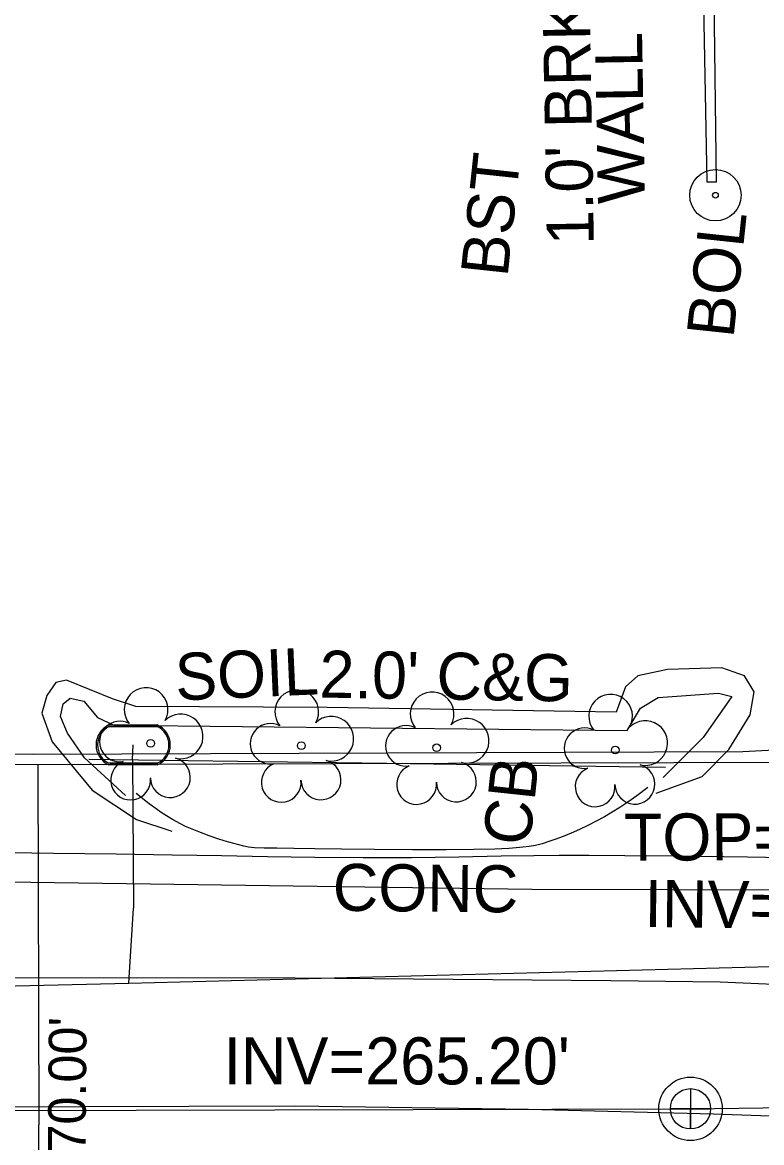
# Model space of a CAD drawing. Extents: x 2100323 to 2109811, y 740376 to 749755.
# Drawn here: x 2105404.2 to 2105467, y 742158.5 to 742253.6 of the extents above; entities that cross this region are included whole.
import ezdxf

# ---------------------------------------------------------------- set-up
doc = ezdxf.new("R2010")
doc.units = 0
for name, color, linetype in [('Exist Building', 7, 'Continuous'), ('Exist Building Text', 7, 'Continuous'), ('Exist Other Culture Located Object CELL', 7, 'Continuous'), ('Exist Other Culture Located Object Text', 7, 'Continuous'), ('Exist Right of Way Line', 7, 'Continuous'), ('Exist Right of Way Width CELL', 7, 'Continuous'), ('Exist Roads Curbs', 7, 'Continuous'), ('Exist Roads Curbs Text', 7, 'Continuous'), ('Exist Roads EOP', 7, 'Continuous'), ('Exist Roads EOP Other', 7, 'Continuous'), ('Exist Roads EOP Other Text', 7, 'Continuous'), ('Exist Roads EOP Text', 7, 'Continuous'), ('Exist Roads EOT', 7, 'Continuous'), ('Exist Structure Minor Catch Basin Text', 7, 'Continuous'), ('Exist Structure Minor Catch Basin Top Elevation', 7, 'Continuous'), ('Exist Structure Minor Pipes RCP 60 Inch Invert', 7, 'Continuous'), ('Exist Utilities Gas UG Line SUE LOS B', 7, 'Continuous'), ('Exist Utilities Sanitary Sewer Manhole CELL', 7, 'Continuous'), ('Exist Utilities Sanitary Sewer UG Line', 7, 'Continuous'), ('Exist Utilities Sanitary Sewer UG Line Invert Elevation', 7, 'Continuous'), ('Exist Utilities Telephone UG Conduit SUE LOS B', 7, 'Continuous'), ('Exist Utilities Water Meter CELL', 7, 'Continuous'), ('Exist Utilities Water UG Line SUE LOS B', 7, 'Continuous'), ('Exist Vegetation Tree CELL', 7, 'Continuous')]:
    doc.layers.add(name, color=color, linetype=linetype)

msp = doc.modelspace()

# ---------------------------------------------------------------- linework, layer by layer
at = {"layer": 'Exist Building'}
msp.add_lwpolyline([(2105461.977, 742258.102), (2105462.303, 742240.112), (2105463.147, 742240.088), (2105462.903, 742258.03)], dxfattribs=at)
at = {"layer": 'Exist Other Culture Located Object CELL'}
for radius in [2.18, 0.24]:
    msp.add_circle((2105463.046, 742238.963), radius, dxfattribs=at)
at = {"layer": 'Exist Right of Way Line'}
msp.add_line((2105228.601, 742190.146), (2105502.423, 742190.891), dxfattribs=at)
at = {"layer": 'Exist Right of Way Width CELL'}
for p in [(2105405.484, 742190.627), (2105405.674, 742120.627)]:
    msp.add_line(p, (2105405.567, 742159.986), dxfattribs=at)
at = {"layer": 'Exist Roads Curbs'}
for points in [[(2105412.921, 742187.975), (2105409.449, 742191.184), (2105408.018, 742193.258), (2105407.399, 742194.678), (2105407.649, 742195.768), (2105408.228, 742196.247), (2105409.388, 742195.986), (2105410.563, 742194.585), (2105411.932, 742193.942), (2105455.542, 742193.491), (2105456.672, 742195.391), (2105458.179, 742196.307), (2105463.298, 742196.655), (2105464.44, 742196.381), (2105462.011, 742192.9), (2105458.611, 742189.492)], [(2105457.297, 742188.651), (2105456.37, 742187.952), (2105455.589, 742187.395), (2105454.933, 742186.964), (2105454.281, 742186.56), (2105453.613, 742186.166), (2105452.925, 742185.785), (2105452.214, 742185.421), (2105451.488, 742185.077), (2105450.786, 742184.769), (2105450.117, 742184.501), (2105449.481, 742184.265), (2105448.881, 742184.053), (2105448.313, 742183.868), (2105447.759, 742183.728), (2105447.216, 742183.637), (2105446.675, 742183.572), (2105446.125, 742183.513), (2105445.49, 742183.461), (2105444.312, 742183.414), (2105442.515, 742183.372), (2105440.157, 742183.348), (2105437.3, 742183.353), (2105434.075, 742183.385), (2105431.271, 742183.417), (2105429.02, 742183.446), (2105427.225, 742183.47), (2105425.789, 742183.487), (2105424.701, 742183.5), (2105423.9, 742183.534), (2105423.376, 742183.592), (2105422.983, 742183.671), (2105422.572, 742183.771), (2105422.146, 742183.887), (2105421.722, 742184.005), (2105421.302, 742184.123), (2105420.778, 742184.289), (2105420.041, 742184.552), (2105419.151, 742184.891), (2105418.456, 742185.164), (2105418.017, 742185.35), (2105417.59, 742185.568), (2105416.933, 742185.938), (2105416.049, 742186.472), (2105414.954, 742187.25), (2105413.824, 742188.145)]]:
    msp.add_lwpolyline(points, dxfattribs=at)
at = {"layer": 'Exist Roads EOP'}
msp.add_lwpolyline([(2105473.49, 742182.589), (2105465.761, 742182.722), (2105459.616, 742182.813), (2105455.343, 742182.86), (2105452.28, 742182.876), (2105449.766, 742182.876), (2105447.628, 742182.859), (2105444.845, 742182.816), (2105441.245, 742182.746), (2105437.212, 742182.687), (2105433.131, 742182.678), (2105429.021, 742182.714), (2105424.997, 742182.767), (2105421.078, 742182.835), (2105416.908, 742182.909), (2105412.134, 742182.983), (2105406.807, 742183.058), (2105401.244, 742183.125)], dxfattribs=at)
at = {"layer": 'Exist Roads EOP Other'}
for points in [[(2105458.02, 742188.163), (2105461.926, 742189.572), (2105464.177, 742191.873), (2105466.006, 742194.82), (2105466.324, 742196.773), (2105465.499, 742198.128), (2105463.577, 742198.808), (2105458.981, 742198.676), (2105456.452, 742198.141), (2105455.41, 742197.189), (2105454.603, 742195.052), (2105430.067, 742195.444), (2105413.82, 742195.532), (2105411.821, 742196.179), (2105407.911, 742197.768), (2105407.012, 742197.561), (2105406.262, 742196.453), (2105405.82, 742194.958), (2105406.714, 742192.537), (2105410.102, 742188.413), (2105413.865, 742185.936), (2105416.878, 742184.954)], [(2105458.8, 742190.344), (2105435.132, 742190.676), (2105409.805, 742191.029)]]:
    msp.add_lwpolyline(points, dxfattribs=at)
at = {"layer": 'Exist Roads EOT'}
for points in [[(2105384.005, 742172.542), (2105413.898, 742172.488), (2105423.996, 742172.51), (2105454.163, 742172.25), (2105463.454, 742172.147), (2105493.959, 742170.821), (2105503.543, 742170.07), (2105533.443, 742166.283), (2105543.264, 742164.904), (2105572.679, 742160.281), (2105581.912, 742158.687), (2105611.48, 742153.133), (2105621.328, 742151.186), (2105650.272, 742144.647), (2105659.071, 742142.587), (2105707.034, 742129.193), (2105716.71, 742126.283), (2105745.746, 742116.803)], [(2105657.813, 742129.808), (2105634.165, 742135.137), (2105611.855, 742139.962), (2105588.067, 742144.822), (2105559.316, 742150.467), (2105541.649, 742153.6), (2105531.62, 742155.211), (2105521.134, 742156.768), (2105509.171, 742158.311), (2105495.648, 742159.49), (2105488.069, 742159.957), (2105478.84, 742160.346), (2105462.893, 742160.907), (2105447.156, 742161.301), (2105427.373, 742161.572), (2105409.263, 742161.536), (2105395.332, 742161.478), (2105374.357, 742161.431), (2105358.314, 742161.427), (2105338.515, 742161.505)]]:
    msp.add_lwpolyline(points, dxfattribs=at)
at = {"layer": 'Exist Utilities Gas UG Line SUE LOS B'}
msp.add_lwpolyline([(2105223.8, 742181.971), (2105278.139, 742182.1), (2105339.983, 742181.521), (2105447.444, 742180.02), (2105493.926, 742179.898), (2105493.355, 742189.456)], dxfattribs=at)
at = {"layer": 'Exist Utilities Sanitary Sewer Manhole CELL'}
msp.add_lwpolyline([(2105460.926, 742163.07), (2105460.926, 742159.645), (2105460.926, 742161.358), (2105462.638, 742161.358), (2105459.214, 742161.358)], dxfattribs=at)
for radius in [2.694, 1.712]:
    msp.add_circle((2105460.926, 742161.358), radius, dxfattribs=at)
at = {"layer": 'Exist Utilities Sanitary Sewer UG Line'}
for p, q in [((2105460.928, 742161.358), (2105579.371, 742163.1)), ((2105196.75, 742160.657), (2105460.924, 742161.359))]:
    msp.add_line(p, q, dxfattribs=at)
at = {"layer": 'Exist Utilities Telephone UG Conduit SUE LOS B'}
msp.add_lwpolyline([(2105103.131, 742088.495), (2105101.009, 742072.786), (2105111.685, 742081.926), (2105146.141, 742108.414), (2105186.571, 742138.69), (2105209.148, 742157.951), (2105240.685, 742192.748), (2105255.444, 742191.892), (2105405.101, 742191.496), (2105465.373, 742191.697), (2105498.782, 742193.465), (2105569.455, 742194.912), (2105579.793, 742194.992), (2105583.832, 742193.798), (2105587.319, 742190.308), (2105620.453, 742190.951), (2105664.049, 742170.377), (2105679.452, 742164.298), (2105754.897, 742133.713), (2105860.555, 742098.34), (2105944.571, 742073.094)], dxfattribs=at)
at = {"layer": 'Exist Utilities Water Meter CELL'}
msp.add_line((2105413.591, 742192.268), (2105413.591, 742192.268), dxfattribs=at)
for points in [[(2105411.553, 742193.968), (2105415.629, 742193.968)], [(2105411.553, 742193.83), (2105415.629, 742193.83)], [(2105415.629, 742190.705), (2105411.529, 742190.705)], [(2105415.629, 742190.568), (2105411.529, 742190.568)]]:
    msp.add_lwpolyline(points, dxfattribs=at)
for centre, radius, start, end in [((2105412.284, 742192.262), 1.855, 113.17804, 245.97939), ((2105412.295, 742192.262), 1.735, 115.30093, 243.78236), ((2105414.884, 742192.268), 1.856, 293.64832, 66.30838), ((2105414.896, 742192.268), 1.726, 295.12717, 64.87283)]:
    msp.add_arc(centre, radius, start, end, dxfattribs=at)
at = {"layer": 'Exist Utilities Water UG Line SUE LOS B'}
for p, q in [((2105413.535, 742191.003), (2105413.591, 742192.268)), ((2105413.535, 742191.003), (2105413.623, 742178.404)), ((2105413.227, 742172.035), (2105413.623, 742178.404))]:
    msp.add_line(p, q, dxfattribs=at)
msp.add_lwpolyline([(2105062.444, 742160.92), (2105112.026, 742163.918), (2105142.292, 742165.064), (2105147.903, 742165.554), (2105212.623, 742167.462), (2105233.846, 742168.388), (2105257.665, 742169.357), (2105330.643, 742171.428), (2105371.074, 742171.036), (2105413.227, 742172.035), (2105467.717, 742173.46), (2105534.524, 742174.883), (2105572.399, 742176.525), (2105611.017, 742166.119), (2105614.535, 742164.975), (2105675.342, 742146.612), (2105700.233, 742138.651), (2105717.192, 742133.369), (2105888.103, 742076.648), (2105971.359, 742049.62)], dxfattribs=at)
at = {"layer": 'Exist Vegetation Tree CELL'}
for p, q in [((2105415.067, 742192.401), (2105415.067, 742192.401)), ((2105427.864, 742192.206), (2105427.864, 742192.206)), ((2105439.361, 742192.03), (2105439.361, 742192.03)), ((2105454.53, 742191.833), (2105454.53, 742191.833))]:
    msp.add_line(p, q, dxfattribs=at)
for centre in [(2105415.067, 742192.401), (2105427.864, 742192.206), (2105439.361, 742192.03), (2105454.53, 742191.833)]:
    msp.add_circle(centre, 0.326, dxfattribs=at)
for centre, radius, start, end in [((2105414.682, 742195.275), 1.856, 330.16508, 219.71335), ((2105427.479, 742195.079), 1.856, 330.16508, 219.71335), ((2105438.977, 742194.903), 1.856, 330.16508, 219.71335), ((2105454.145, 742194.706), 1.856, 330.16508, 219.71335), ((2105412.462, 742192.555), 1.727, 62.66361, 279.3457), ((2105417.616, 742192.99), 1.899, 257.1011, 134.19993), ((2105425.259, 742192.36), 1.727, 62.66361, 279.3457), ((2105430.413, 742192.795), 1.899, 257.1011, 134.19993), ((2105441.91, 742192.619), 1.899, 257.1011, 134.19993), ((2105457.078, 742192.421), 1.899, 257.1011, 134.19993), ((2105436.756, 742192.184), 1.727, 62.66361, 279.3457), ((2105451.924, 742191.986), 1.727, 62.66361, 279.3457), ((2105413.363, 742189.281), 1.689, 111.56708, 6.23104), ((2105416.74, 742189.502), 1.698, 181.28216, 74.55999), ((2105426.16, 742189.085), 1.689, 111.56708, 6.23104), ((2105429.537, 742189.307), 1.698, 181.28216, 74.55999), ((2105437.657, 742188.909), 1.689, 111.56708, 6.23104), ((2105441.034, 742189.13), 1.698, 181.28216, 74.55999), ((2105452.825, 742188.712), 1.689, 111.56708, 6.23104), ((2105456.202, 742188.933), 1.698, 181.28216, 74.55999)]:
    msp.add_arc(centre, radius, start, end, dxfattribs=at)

# ---------------------------------------------------------------- texts
at = {"layer": 'Exist Building Text'}
for s, p in [("1.0' BRK", (2105452.721, 742234.754)), ('WALL', (2105457.061, 742238.263))]:
    msp.add_text(s, height=4, rotation=90.9938, dxfattribs=at).set_placement(p)
at = {"layer": 'Exist Other Culture Located Object Text'}
msp.add_text('BOL', height=4, rotation=83.88645, dxfattribs=at).set_placement((2105464.57, 742226.752))
at = {"layer": 'Exist Right of Way Width CELL'}
msp.add_text("70.00'", height=3.2, rotation=89.53313, dxfattribs=at).set_placement((2105409.535, 742157.625))
at = {"layer": 'Exist Roads Curbs Text'}
msp.add_text('CONC', height=4, rotation=359.44122, dxfattribs=at).set_placement((2105430.523, 742178.183))
at = {"layer": 'Exist Roads EOP Other Text'}
msp.add_text("2.0' C&G", height=4, rotation=359.0836, dxfattribs=at).set_placement((2105429.381, 742196.293))
at = {"layer": 'Exist Roads EOP Text'}
for s, rotation, p in [('BST', 83.88645, (2105445.379, 742231.935)), ('SOIL', 2.51645, (2105417.227, 742196.035))]:
    msp.add_text(s, height=4, rotation=rotation, dxfattribs=at).set_placement(p)
at = {"layer": 'Exist Structure Minor Catch Basin Text'}
msp.add_text('CB', height=4, rotation=83.88645, dxfattribs=at).set_placement((2105447.266, 742183.611))
at = {"layer": 'Exist Structure Minor Catch Basin Top Elevation'}
msp.add_text("TOP=269.80'", height=4, rotation=0.33906, dxfattribs=at).set_placement((2105455.282, 742182.415))
at = {"layer": 'Exist Structure Minor Pipes RCP 60 Inch Invert'}
msp.add_text("INV=260.95'", height=4, rotation=359.27544, dxfattribs=at).set_placement((2105456.991, 742176.812))
at = {"layer": 'Exist Utilities Sanitary Sewer UG Line Invert Elevation'}
msp.add_text("INV=265.20'", height=4, dxfattribs=at).set_placement((2105421.255, 742163.429))

doc.saveas('drawing.dxf')
